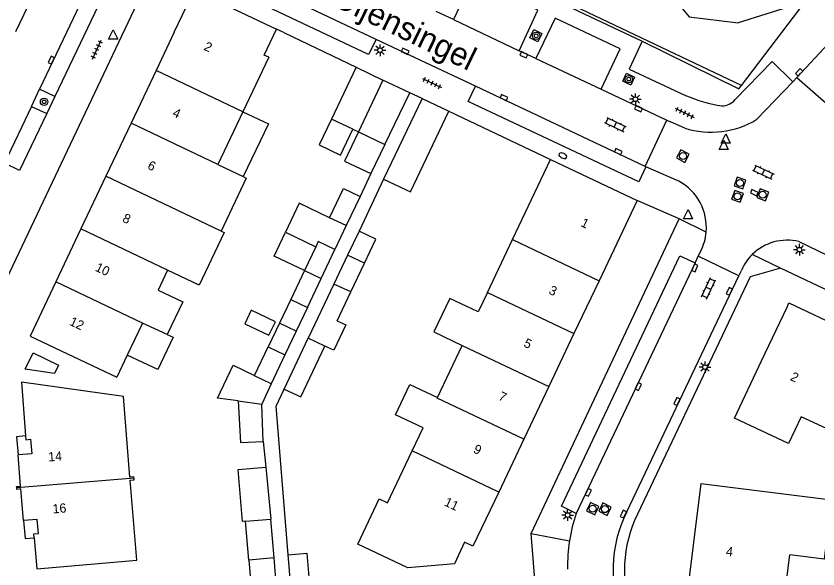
# Model space of a CAD drawing. Extents: x 124000 to 128010, y 398999 to 403000.
# Drawn here: x 127374.9 to 127461.2, y 399158.3 to 399217.9 of the extents above; entities that cross this region are included whole.
import ezdxf

# ---------------------------------------------------------------- set-up
doc = ezdxf.new("R2010")
doc.units = 0
for name, color, linetype in [('gg-afsc-erfafscheiding', 7, 'Continuous'), ('gg-afsc-faunaraster', 7, 'Continuous'), ('gg-afsc-hekwerk', 7, 'Continuous'), ('gg-afsc-muur', 7, 'Continuous'), ('gg-anno-huisnummerreeks BGT', 7, 'Continuous'), ('gg-anno-openbare ruimte label', 7, 'Continuous'), ('gg-bbg-bijgebouw', 7, 'Continuous'), ('gg-bbg-gedigitaliseerde bebouwing', 7, 'Continuous'), ('gg-bbg-gedigitaliseerde bijgebouw', 7, 'Continuous'), ('gg-bbg-hoofdgebouw', 7, 'Continuous'), ('gg-bbg-luifel en loopbrug', 7, 'Continuous'), ('gg-bbg-onder overbouw', 7, 'Continuous'), ('gg-bbg-pand overbouw', 7, 'Continuous'), ('gg-bbg-tussenscheiding', 7, 'Continuous'), ('gg-knt-BGT kruinlijn', 7, 'Continuous'), ('gg-knt-verharding', 7, 'Continuous'), ('gg-knt-verharding nz', 7, 'Continuous'), ('gt-grn-groengrens', 7, 'Continuous'), ('gt-grn-weggrens', 7, 'Continuous'), ('gt-symb-boom', 7, 'Continuous'), ('gt-symb-brandkraan', 7, 'Continuous'), ('gt-symb-klinker verharding', 7, 'Continuous'), ('gt-symb-kolk', 7, 'Continuous'), ('gt-symb-lichtmast', 7, 'Continuous'), ('gt-symb-rioolschacht', 7, 'Continuous'), ('gt-symb-tegel verharding', 7, 'Continuous'), ('gt-symb-waterafsluiter', 7, 'Continuous')]:
    doc.layers.add(name, color=color, linetype=linetype)

# ---------------------------------------------------------------- blocks, each defined once
blk = doc.blocks.new('gt0-WAFSL')
at = {"layer": 'gt-symb-waterafsluiter'}
for p, q in [((-0.5, -0.333), (0, 0.667)), ((0, 0.667), (0.5, -0.333)), ((0.5, -0.333), (-0.5, -0.333))]:
    blk.add_line(p, q, dxfattribs=at)
blk = doc.blocks.new('gt0-RS')
at = {"layer": 'gt-symb-rioolschacht'}
blk.add_lwpolyline([(-0.5, -0.5), (0.5, -0.5), (0.5, 0.5), (-0.5, 0.5)], close=True, dxfattribs=at)
blk.add_circle((0, 0), 0.375, dxfattribs=at)
blk = doc.blocks.new('gt0-KOLK')
at = {"layer": 'gt-symb-kolk'}
blk.add_lwpolyline([(0, 0), (0.375, 0), (0.375, 0.4), (-0.375, 0.4), (-0.375, 0), (0, 0)], dxfattribs=at)
blk = doc.blocks.new('gt0-KL1')
at = {"layer": 'gt-symb-klinker verharding'}
for p, q in [((-1.15, 0.3), (1.15, 0.3)), ((-1, -0.3), (-1, 0.3)), ((-0.5, 0.3), (-0.5, 0.45)), ((0, -0.3), (0, 0.3)), ((0.5, 0.3), (0.5, 0.45)), ((1, -0.3), (1, 0.3)), ((-1.15, -0.3), (1.15, -0.3)), ((-0.5, -0.45), (-0.5, -0.3)), ((0.5, -0.45), (0.5, -0.3))]:
    blk.add_line(p, q, dxfattribs=at)
blk = doc.blocks.new('gt0-BR')
at = {"layer": 'gt-symb-brandkraan'}
for centre, radius, start, end in [((-0.244, 0), 0.206, 107.56694, 252.43307), ((0.599, -2.664), 3, 106.89205, 107.56694), ((0, -0.691), 0.938, 73.10799, 106.89205), ((-0.599, -2.664), 3, 72.43309, 73.10799), ((0.244, 0), 0.206, 287.56695, 72.43309), ((0.599, 2.664), 3, 252.43307, 253.10797), ((0, 0.691), 0.938, 253.10797, 286.89206), ((-0.599, 2.664), 3, 286.89206, 287.56695)]:
    blk.add_arc(centre, radius, start, end, dxfattribs=at)
blk = doc.blocks.new('gt0-LMAST')
at = {"layer": 'gt-symb-lichtmast'}
for p, q in [((-0.182, 0.173), (-0.447, 0.438)), ((-0.005, 0.246), (-0.005, 0.621)), ((0.172, 0.173), (0.437, 0.438)), ((-0.255, -0.004), (-0.63, -0.004)), ((-0.182, -0.181), (-0.447, -0.446)), ((-0.005, -0.254), (-0.005, -0.629)), ((0.437, -0.446), (0.172, -0.181)), ((0.245, -0.004), (0.62, -0.004))]:
    blk.add_line(p, q, dxfattribs=at)
blk.add_circle((-0.005, -0.004), 0.25, dxfattribs=at)
blk = doc.blocks.new('gt0-TEG1')
at = {"layer": 'gt-symb-tegel verharding'}
for p, q in [((-1.125, 0), (1.125, 0)), ((-0.9, -0.25), (-0.9, 0.25)), ((-0.45, -0.25), (-0.45, 0.25)), ((0, -0.25), (0, 0.25)), ((0.45, -0.25), (0.45, 0.25)), ((0.9, -0.25), (0.9, 0.25))]:
    blk.add_line(p, q, dxfattribs=at)
blk = doc.blocks.new('gt0-BOOM')
at = {"layer": 'gt-symb-boom'}
for radius in [0.4, 0.2]:
    blk.add_circle((0, 0), radius, dxfattribs=at)

msp = doc.modelspace()

# ---------------------------------------------------------------- linework, layer by layer
at = {"layer": 'gg-afsc-erfafscheiding'}
for p, q in [((127413.093, 399200.882), (127411.93, 399198.415)), ((127414.461, 399200.293), (127411.816, 399194.698)), ((127401.488, 399172.042), (127401.759, 399169.254))]:
    msp.add_line(p, q, dxfattribs=at)
msp.add_lwpolyline([(127404.188, 399159.829), (127402.873, 399175.825), (127403.746, 399177.674)], dxfattribs=at)
at = {"layer": 'gg-afsc-faunaraster'}
for p, q in [((127404.239, 399233.116), (127442.3, 399215.171)), ((127453.004, 399210.385), (127459.868, 399219.39))]:
    msp.add_line(p, q, dxfattribs=at)
msp.add_lwpolyline([(127442.3, 399215.171), (127452.733, 399210.03), (127453.004, 399210.385)], dxfattribs=at)
at = {"layer": 'gg-afsc-hekwerk'}
for p, q in [((127403.769, 399216.052), (127411.484, 399212.357)), ((127421.488, 399207.611), (127432.446, 399202.416))]:
    msp.add_line(p, q, dxfattribs=at)
at = {"layer": 'gg-afsc-muur'}
msp.add_line((127403.769, 399216.052), (127402.928, 399216.448), dxfattribs=at)
at = {"layer": 'gg-bbg-bijgebouw'}
for p, q in [((127414.379, 399210.97), (127411.737, 399205.376)), ((127417.28, 399209.599), (127414.379, 399210.97)), ((127414.578, 399204.031), (127417.28, 399209.599)), ((127418.611, 399208.979), (127414.461, 399200.293)), ((127418.611, 399208.979), (127421.488, 399207.611)), ((127411.737, 399205.376), (127414.578, 399204.031)), ((127404.47, 399156.394), (127404.188, 399159.829))]:
    msp.add_line(p, q, dxfattribs=at)
for points in [[(127414.461, 399200.293), (127417.364, 399198.936), (127421.488, 399207.611)], [(127404.188, 399159.829), (127406.181, 399159.993), (127406.463, 399156.558)]]:
    msp.add_lwpolyline(points, dxfattribs=at)
at = {"layer": 'gg-bbg-gedigitaliseerde bebouwing'}
for p, q in [((127402.098, 399213.414), (127399.309, 399207.553)), ((127399.309, 399207.553), (127396.603, 399201.866)), ((127428.348, 399193.783), (127432.446, 399202.416)), ((127396.603, 399201.866), (127399.336, 399200.562)), ((127399.65, 399200.412), (127396.942, 399194.7)), ((127399.336, 399200.562), (127399.65, 399200.412)), ((127425.639, 399188.074), (127428.348, 399193.783)), ((127391.185, 399190.478), (127390.166, 399188.336)), ((127388.473, 399184.78), (127386.836, 399181.34)), ((127391.14, 399183.555), (127388.473, 399184.78)), ((127420.264, 399176.75), (127422.937, 399182.382)), ((127386.836, 399181.34), (127385.7, 399178.951))]:
    msp.add_line(p, q, dxfattribs=at)
for points in [[(127396.942, 399194.7), (127397.278, 399194.541), (127394.583, 399188.857), (127391.185, 399190.478)], [(127390.166, 399188.336), (127392.812, 399187.082), (127391.14, 399183.555)], [(127425.639, 399188.074), (127424.647, 399185.985), (127421.6, 399187.439), (127419.882, 399183.84), (127422.937, 399182.382)]]:
    msp.add_lwpolyline(points, dxfattribs=at)
at = {"layer": 'gg-bbg-gedigitaliseerde bijgebouw'}
for p, q in [((127411.13, 399205.664), (127408.828, 399206.755)), ((127411.93, 399198.415), (127410.435, 399195.28)), ((127410.435, 399195.28), (127408.635, 399196.138)), ((127403.883, 399194.565), (127407.153, 399193.015)), ((127407.735, 399189.58), (127409.215, 399192.697)), ((127410.581, 399192.086), (127409.111, 399188.993)), ((127412.388, 399191.241), (127410.581, 399192.086)), ((127410.918, 399188.142), (127412.388, 399191.241)), ((127405.93, 399190.438), (127404.45, 399187.321)), ((127406.256, 399186.464), (127407.735, 399189.58)), ((127409.111, 399188.993), (127406.337, 399183.149)), ((127409.448, 399185.043), (127410.918, 399188.142)), ((127404.45, 399187.321), (127406.256, 399186.464)), ((127403.746, 399177.674), (127406.337, 399183.149)), ((127400.564, 399179.137), (127402.022, 399182.209)), ((127402.022, 399182.209), (127403.813, 399181.359)), ((127405.549, 399176.821), (127408.14, 399182.296)), ((127409.084, 399181.848), (127408.14, 399182.296)), ((127403.813, 399181.359), (127402.348, 399178.246)), ((127402.348, 399178.246), (127401.322, 399176.065)), ((127403.746, 399177.674), (127405.549, 399176.821)), ((127401.488, 399172.042), (127401.322, 399176.065)), ((127399.594, 399163.435), (127402.303, 399163.663)), ((127402.655, 399159.484), (127402.303, 399163.663)), ((127399.946, 399159.256), (127399.594, 399163.435)), ((127403.016, 399155.199), (127402.655, 399159.484))]:
    msp.add_line(p, q, dxfattribs=at)
for points in [[(127408.828, 399206.755), (127407.509, 399203.972), (127409.811, 399202.881), (127411.13, 399205.664)], [(127408.635, 399196.138), (127410.124, 399199.273), (127411.93, 399198.415)], [(127405.93, 399190.438), (127402.661, 399191.988), (127403.883, 399194.565)], [(127409.215, 399192.697), (127407.409, 399193.555), (127407.153, 399193.015)], [(127402.798, 399184.924), (127400.194, 399186.16), (127399.508, 399184.715), (127402.106, 399183.482), (127402.798, 399184.924)], [(127409.448, 399185.043), (127410.388, 399184.597), (127409.084, 399181.848)], [(127378.988, 399179.359), (127375.843, 399179.801), (127376.703, 399181.571), (127379.421, 399180.25), (127378.988, 399179.359)], [(127398.775, 399176.394), (127396.567, 399176.679), (127398.245, 399180.233), (127400.564, 399179.137)], [(127398.775, 399176.394), (127399.027, 399171.934), (127401.488, 399172.042)], [(127399.946, 399159.256), (127400.307, 399154.971), (127403.016, 399155.199)]]:
    msp.add_lwpolyline(points, dxfattribs=at)
at = {"layer": 'gg-bbg-hoofdgebouw'}
for p, q in [((127391.909, 399216.138), (127394.051, 399220.656)), ((127394.051, 399220.656), (127402.928, 399216.448)), ((127401.601, 399213.65), (127402.928, 399216.448)), ((127391.909, 399216.138), (127389.952, 399212.01)), ((127402.098, 399213.414), (127401.601, 399213.65)), ((127389.952, 399212.01), (127387.253, 399206.318)), ((127387.253, 399206.318), (127384.546, 399200.608)), ((127432.446, 399202.416), (127441.773, 399197.999)), ((127384.546, 399200.608), (127381.851, 399194.924)), ((127441.773, 399197.999), (127437.669, 399189.352)), ((127381.851, 399194.924), (127379.148, 399189.221)), ((127437.669, 399189.352), (127434.964, 399183.653)), ((127434.964, 399183.653), (127432.262, 399177.962)), ((127432.262, 399177.962), (127429.56, 399172.269)), ((127429.56, 399172.269), (127426.859, 399166.578)), ((127414.886, 399165.428), (127417.538, 399171.009))]:
    msp.add_line(p, q, dxfattribs=at)
for points in [[(127379.148, 399189.221), (127376.379, 399183.381), (127385.7, 399178.951)], [(127475.456, 399171.569), (127464.832, 399176.609), (127463.096, 399173.013), (127459.448, 399174.691), (127458.083, 399171.8), (127452.244, 399174.556), (127455.16, 399180.699), (127457.931, 399186.505), (127458.115, 399186.966), (127483.405, 399175.002)], [(127387.569, 399168.06), (127387.559, 399168.216), (127387.125, 399168.188), (127386.429, 399176.87), (127375.44, 399178.426), (127375.892, 399172.631)], [(127417.246, 399178.091), (127417.282, 399178.166), (127420.264, 399176.75)], [(127417.538, 399171.009), (127418.716, 399173.489), (127415.734, 399174.904), (127417.246, 399178.091)], [(127374.93, 399167.017), (127374.899, 399167.187), (127375.34, 399167.231), (127375.081, 399170.589)], [(127376.82, 399161.659), (127377.106, 399158.311), (127387.882, 399159.232), (127387.151, 399167.875), (127387.579, 399167.913), (127387.569, 399168.06)], [(127375.659, 399163.498), (127375.381, 399166.941), (127374.958, 399166.864), (127374.93, 399167.017)], [(127448.631, 399167.508), (127446.928, 399153.941), (127453.328, 399153.136), (127453.73, 399156.331), (127457.709, 399155.83), (127458.206, 399159.805)], [(127448.631, 399167.508), (127462.711, 399165.741), (127461.907, 399159.341), (127458.206, 399159.805)], [(127426.859, 399166.578), (127424.086, 399160.736), (127423.183, 399161.165)], [(127423.183, 399161.165), (127422.092, 399158.846), (127417.057, 399158.427), (127411.677, 399160.97), (127413.982, 399165.856), (127414.886, 399165.428)]]:
    msp.add_lwpolyline(points, dxfattribs=at)
at = {"layer": 'gg-bbg-luifel en loopbrug'}
for p, q in [((127411.484, 399212.357), (127408.828, 399206.755)), ((127411.484, 399212.357), (127414.379, 399210.97)), ((127411.13, 399205.664), (127411.737, 399205.376)), ((127414.578, 399204.031), (127413.093, 399200.882)), ((127410.435, 399195.28), (127409.215, 399192.697)), ((127411.816, 399194.698), (127410.581, 399192.086)), ((127404.45, 399187.321), (127403.236, 399184.765)), ((127406.256, 399186.464), (127405.035, 399183.912)), ((127403.236, 399184.765), (127402.022, 399182.209)), ((127405.035, 399183.912), (127403.236, 399184.765)), ((127405.035, 399183.912), (127403.813, 399181.359)), ((127401.759, 399169.254), (127402.303, 399163.663))]:
    msp.add_line(p, q, dxfattribs=at)
for points in [[(127399.309, 399207.553), (127402.043, 399206.252), (127399.336, 399200.562)], [(127411.737, 399205.376), (127410.246, 399202.232), (127413.093, 399200.882)], [(127408.635, 399196.138), (127405.364, 399197.689), (127403.883, 399194.565)], [(127412.388, 399191.241), (127413.621, 399193.841), (127411.816, 399194.698)], [(127391.14, 399183.555), (127391.773, 399183.255), (127390.126, 399179.78), (127386.836, 399181.34)], [(127399.594, 399163.435), (127399.249, 399163.406), (127398.778, 399169.003), (127401.759, 399169.254)]]:
    msp.add_lwpolyline(points, dxfattribs=at)
at = {"layer": 'gg-bbg-onder overbouw'}
for points in [[(127375.892, 399172.631), (127375.924, 399172.222), (127376.413, 399172.26), (127376.567, 399170.704), (127375.081, 399170.589)], [(127376.82, 399161.659), (127376.785, 399162.067), (127377.273, 399162.109), (127377.144, 399163.618), (127375.659, 399163.498)]]:
    msp.add_lwpolyline(points, dxfattribs=at)
at = {"layer": 'gg-bbg-pand overbouw'}
for points in [[(127375.892, 399172.631), (127374.901, 399172.545), (127375.081, 399170.589)], [(127375.659, 399163.498), (127375.833, 399161.573), (127376.82, 399161.659)]]:
    msp.add_lwpolyline(points, dxfattribs=at)
at = {"layer": 'gg-bbg-tussenscheiding'}
for p, q in [((127399.309, 399207.553), (127389.952, 399212.01)), ((127396.603, 399201.866), (127387.253, 399206.318)), ((127396.942, 399194.7), (127384.546, 399200.608)), ((127391.185, 399190.478), (127381.851, 399194.924)), ((127428.348, 399193.783), (127437.669, 399189.352)), ((127407.153, 399193.015), (127405.93, 399190.438)), ((127405.93, 399190.438), (127407.735, 399189.58)), ((127388.473, 399184.78), (127379.148, 399189.221)), ((127410.918, 399188.142), (127409.111, 399188.993)), ((127425.639, 399188.074), (127434.964, 399183.653)), ((127408.14, 399182.296), (127406.337, 399183.149)), ((127422.937, 399182.382), (127432.262, 399177.962)), ((127398.775, 399176.394), (127401.322, 399176.065)), ((127426.859, 399166.578), (127417.538, 399171.009)), ((127387.569, 399168.06), (127374.93, 399167.017)), ((127402.655, 399159.484), (127399.946, 399159.256))]:
    msp.add_line(p, q, dxfattribs=at)
for points in [[(127402.348, 399178.246), (127400.547, 399179.101), (127400.564, 399179.137)], [(127429.56, 399172.269), (127420.231, 399176.68), (127420.264, 399176.75)]]:
    msp.add_lwpolyline(points, dxfattribs=at)
at = {"layer": 'gg-knt-BGT kruinlijn'}
for p, q in [((127442.951, 399223.063), (127447.365, 399217.767)), ((127459.868, 399219.39), (127452.637, 399217.121)), ((127447.365, 399217.767), (127452.637, 399217.121))]:
    msp.add_line(p, q, dxfattribs=at)
at = {"layer": 'gg-knt-verharding'}
for p, q in [((127389.594, 399222.791), (127369.559, 399180.58)), ((127384.092, 399219.836), (127379.031, 399209.198)), ((127421.97, 399217.479), (127420.121, 399218.347)), ((127424.358, 399210.3), (127413.648, 399215.345)), ((127462.374, 399214.911), (127458.98, 399211.229)), ((127430.873, 399213.287), (127429.053, 399214.131)), ((127452.341, 399208.856), (127456.299, 399212.952)), ((127456.299, 399212.952), (127458.54, 399210.766)), ((127458.54, 399210.766), (127458.98, 399211.229)), ((127458.98, 399211.229), (127464.035, 399206.79)), ((127458.54, 399210.766), (127454.668, 399206.737)), ((127376.512, 399208.1), (127377.399, 399209.968)), ((127379.031, 399209.198), (127377.399, 399209.968)), ((127437.896, 399209.993), (127444.956, 399206.66)), ((127379.031, 399209.198), (127378.159, 399207.347)), ((127376.512, 399208.1), (127378.159, 399207.347)), ((127442.618, 399201.669), (127444.956, 399206.66)), ((127444.956, 399206.66), (127445.355, 399206.472)), ((127446.89, 399205.793), (127445.355, 399206.472)), ((127446.267, 399200.059), (127442.694, 399201.633)), ((127446.313, 399195.997), (127441.773, 399197.999)), ((127430.338, 399162.124), (127446.313, 399195.997)), ((127459.201, 399193.561), (127465.289, 399190.615)), ((127448.014, 399191.284), (127448.351, 399191.981)), ((127448.351, 399191.981), (127448.615, 399192.527)), ((127452.727, 399189.879), (127448.351, 399191.981)), ((127452.727, 399189.879), (127452.998, 399190.449)), ((127484.687, 399177.667), (127457.222, 399190.695)), ((127440.642, 399164.455), (127452.727, 399189.879)), ((127433.545, 399122.591), (127430.338, 399162.124))]:
    msp.add_line(p, q, dxfattribs=at)
for points in [[(127413.648, 399215.345), (127412.827, 399213.724), (127392.231, 399223.492), (127392.974, 399225.139)], [(127429.053, 399214.131), (127431.084, 399218.496), (127424.051, 399221.84), (127421.97, 399217.479)], [(127437.896, 399209.993), (127439.955, 399214.334), (127432.938, 399217.622), (127430.873, 399213.287)], [(127430.227, 399215.513), (127430.646, 399216.407), (127431.501, 399215.977), (127431.082, 399215.083), (127430.227, 399215.513)], [(127442.3, 399215.171), (127440.902, 399212.155), (127446.997, 399209.3)], [(127440.225, 399210.832), (127440.61, 399211.7), (127441.471, 399211.283), (127441.086, 399210.414), (127440.225, 399210.832)], [(127442.694, 399201.633), (127441.941, 399200.016), (127423.564, 399208.656), (127424.358, 399210.3)], [(127378.159, 399207.347), (127375.231, 399201.232), (127373.6, 399202.002)], [(127435.211, 399164.285), (127433.626, 399165.064), (127446.372, 399192.014), (127448.014, 399191.284)], [(127457.222, 399190.695), (127453.946, 399189.761), (127441.501, 399163.512)]]:
    msp.add_lwpolyline(points, dxfattribs=at)
for centre, radius, start, end in [((127453.217, 399223.708), 15.693, 246.64883, 261.54933), ((127450.885, 399210.1), 1.915, 270.78017, 319.49466), ((127449.747, 399214.769), 9.42, 252.34577, 301.49429), ((127443.594, 399195.093), 5.639, 354.8697, 61.70932), ((127443.585, 399195.098), 5.649, 332.92684, 354.83036), ((127457.937, 399188.343), 5.369, 76.37928, 134.46066), ((127457.937, 399188.343), 5.369, 134.46534, 156.90736), ((127453.064, 399158.276), 13.874, 153.55185, 203.669), ((127451.768, 399158.647), 17.49, 161.19504, 171.20599), ((127453.635, 399158.222), 13.237, 156.44346, 203.97542), ((127451.741, 399158.653), 17.464, 171.21099, 181.23579)]:
    msp.add_arc(centre, radius, start, end, dxfattribs=at)
at = {"layer": 'gg-knt-verharding nz'}
for p, q in [((127413.648, 399215.345), (127392.974, 399225.139)), ((127382.467, 399220.634), (127377.399, 399209.968)), ((127421.97, 399217.479), (127429.053, 399214.131)), ((127430.873, 399213.287), (127437.896, 399209.993)), ((127442.618, 399201.669), (127424.358, 399210.3)), ((127376.512, 399208.1), (127373.6, 399202.002)), ((127442.694, 399201.633), (127442.618, 399201.669)), ((127448.014, 399191.284), (127435.211, 399164.285))]:
    msp.add_line(p, q, dxfattribs=at)
at = {"layer": 'gt-grn-groengrens'}
msp.add_lwpolyline([(127453.004, 399210.385), (127404.85, 399233.284)], dxfattribs=at)
at = {"layer": 'gt-grn-weggrens'}
for p, q in [((127374.819, 399216.18), (127378.292, 399223.47)), ((127418.611, 399208.979), (127417.28, 399209.599)), ((127449.211, 399194.589), (127446.313, 399195.997)), ((127457.222, 399190.695), (127454.176, 399192.175)), ((127430.338, 399162.124), (127434.483, 399161.321))]:
    msp.add_line(p, q, dxfattribs=at)

# ---------------------------------------------------------------- block references
at = {"layer": 'gt-symb-boom'}
for p in [(127430.889, 399215.732), (127440.864, 399211.066), (127377.879, 399208.625)]:
    msp.add_blockref('gt0-BOOM', p, dxfattribs=at)
at = {"layer": 'gt-symb-brandkraan', "rotation": -25.771105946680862}
msp.add_blockref('gt0-BR', (127433.764, 399202.817), dxfattribs=at)
at = {"layer": 'gt-symb-klinker verharding'}
for p, rotation in [((127439.414, 399206.161), -25.283480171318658), ((127455.372, 399201.038), -25.28348016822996), ((127449.452, 399188.522), 64.79277878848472)]:
    msp.add_blockref('gt0-KL1', p, dxfattribs=dict(at, rotation=rotation))
at = {"layer": 'gt-symb-kolk'}
for p, rotation in [((127416.689, 399213.894), -25.539732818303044), ((127429.652, 399213.864), 154.71651982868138), ((127378.839, 399213.02), 64.53665493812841), ((127459.362, 399211.658), 46.980440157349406), ((127427.336, 399208.9), -25.283480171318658), ((127441.995, 399208.071), 154.53665493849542), ((127439.654, 399203.076), -25.07917899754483), ((127454.478, 399199.005), 154.460267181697), ((127448.172, 399190.649), 66.48544331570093), ((127451.87, 399188.109), 63.6399417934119), ((127442.089, 399177.868), 64.84462756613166), ((127446.237, 399176.247), 64.40857585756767), ((127436.338, 399166.632), -115.97571465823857), ((127440.115, 399164.295), -115.28348017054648)]:
    msp.add_blockref('gt0-KOLK', p, dxfattribs=dict(at, rotation=rotation))
at = {"layer": 'gt-symb-lichtmast'}
for p in [(127414.075, 399214.182), (127441.59, 399208.904), (127459.26, 399192.696), (127449.095, 399180.036), (127434.29, 399164.1)]:
    msp.add_blockref('gt0-LMAST', p, dxfattribs=at)
at = {"layer": 'gt-symb-rioolschacht'}
for p, rotation in [((127446.698, 399202.774), -28.102823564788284), ((127452.841, 399199.864), -18.906060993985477), ((127452.583, 399198.441), -109.99289397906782), ((127455.295, 399198.615), -21.09921225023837), ((127436.989, 399164.786), 63.94764904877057), ((127438.299, 399164.739), 63.94764904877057)]:
    msp.add_blockref('gt0-RS', p, dxfattribs=dict(at, rotation=rotation))
at = {"layer": 'gt-symb-tegel verharding'}
for p, rotation in [((127383.564, 399214.24), 64.53665493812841), ((127419.68, 399210.649), -25.411600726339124), ((127446.889, 399207.427), -26.23193993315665)]:
    msp.add_blockref('gt0-TEG1', p, dxfattribs=dict(at, rotation=rotation))
at = {"layer": 'gt-symb-waterafsluiter'}
for p in [(127385.32, 399215.721), (127451.308, 399204.496), (127451.093, 399203.817), (127447.25, 399196.351)]:
    msp.add_blockref('gt0-WAFSL', p, dxfattribs=at)

# ---------------------------------------------------------------- texts
at = {"layer": 'gg-anno-huisnummerreeks BGT'}
for s, rotation, p in [('2', 334.7, (127395.012, 399214.251)), ('4', 334.7, (127391.627, 399207.111)), ('6', 334.7, (127388.939, 399201.443)), ('8', 334.7, (127386.238, 399195.746)), ('1', 334.6, (127435.612, 399195.255)), ('10', 334.7, (127383.299, 399190.453)), ('3', 334.6, (127432.162, 399187.986)), ('12', 334.7, (127380.533, 399184.618)), ('5', 334.6, (127429.459, 399182.291)), ('2', 334.6, (127458.195, 399178.672)), ('7', 334.6, (127426.739, 399176.562)), ('9', 334.6, (127424.04, 399170.874)), ('14', 4.4, (127378.362, 399169.868)), ('16', 4.6, (127378.832, 399164.265)), ('11', 334.6, (127420.902, 399165.168)), ('4', 352.8, (127451.293, 399159.72))]:
    msp.add_text(s, height=1, rotation=rotation, dxfattribs=at).set_placement(p)
at = {"layer": 'gg-anno-openbare ruimte label'}
msp.add_text('Oijensingel', height=2.5, rotation=334.2, dxfattribs=at).set_placement((127408.733, 399219.122))

doc.saveas('drawing.dxf')
